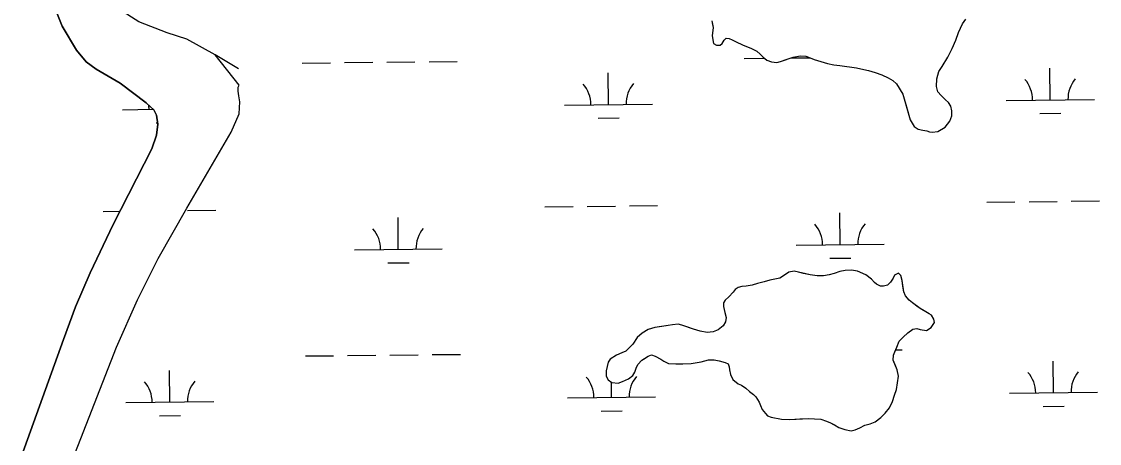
# Model space of a CAD drawing. Extents: x 3734862 to 3772949, y 391520 to 417239.
# Drawn here: x 3753589 to 3754814, y 411265 to 411744 of the extents above; entities that cross this region are included whole.
import ezdxf

# ---------------------------------------------------------------- set-up
doc = ezdxf.new("R2010")
doc.units = 0
doc.layers.add('V-TOPO-SHOR', color=7, linetype='Continuous')
doc.layers.add('V-WETL-SWMP', color=7, linetype='Continuous')

msp = doc.modelspace()

# ---------------------------------------------------------------- linework, layer by layer
at = {"layer": 'V-TOPO-SHOR'}
for points in [[(3753589.5, 411250.6), (3753637.1, 411383), (3753650.8, 411420), (3753667.4, 411458.7), (3753693.4, 411513.6), (3753737.4, 411599.7), (3753742.8, 411615), (3753744.1, 411627.7), (3753742.6, 411637.8), (3753739.7, 411643.9), (3753736.1, 411647.4), (3753731.2, 411651.7), (3753701.4, 411674.3), (3753674.3, 411689.9), (3753662.9, 411698.4), (3753651.9, 411711.7), (3753635.6, 411738.7), (3753624.5, 411766.6)], [(3753836, 411690.4), (3753809.5, 411706.2), (3753777.1, 411724), (3753754.8, 411731.3), (3753722.6, 411743.6), (3753700.6, 411757.9)], [(3754373.6, 411744.8), (3754374.4, 411740.7), (3754375, 411737.3), (3754374, 411727.9), (3754375.5, 411719), (3754378.8, 411717.4), (3754383.1, 411717.2), (3754385.5, 411719), (3754387.6, 411722.9), (3754389.7, 411725.1), (3754393.4, 411724.7), (3754396.6, 411723.4), (3754401.1, 411720.9), (3754408.3, 411717.6), (3754418.5, 411713.4), (3754424.6, 411710.3), (3754428.6, 411707), (3754431.9, 411703.5), (3754436, 411700.4), (3754441.5, 411698.4), (3754447.4, 411697.7), (3754451.7, 411698.9), (3754459.1, 411701.3), (3754466.1, 411703.7), (3754473.8, 411705.3), (3754480.4, 411704.8), (3754485.3, 411703), (3754490, 411701.1), (3754497.3, 411698.8), (3754504.9, 411696.5), (3754512.2, 411695), (3754519, 411694.3), (3754537.8, 411691.6), (3754546.2, 411689.7), (3754551.7, 411688.4), (3754559.1, 411686.3), (3754566.6, 411683.6), (3754573.9, 411680.3), (3754579.2, 411677), (3754583.3, 411673.2), (3754590.6, 411661.5), (3754595.4, 411644.5), (3754598.8, 411632.6), (3754603.6, 411624.8), (3754608.1, 411621.9), (3754613.2, 411620.7), (3754617.7, 411620), (3754620.8, 411619), (3754623.7, 411618.5), (3754630.4, 411619.3), (3754638.6, 411624), (3754644, 411630.9), (3754646.1, 411637), (3754646.3, 411642.8), (3754644.9, 411647.9), (3754642.5, 411652.2), (3754639.2, 411655.1), (3754634.2, 411660), (3754630.3, 411664.1), (3754628.7, 411670.3), (3754629.2, 411679.1), (3754631.5, 411687.5), (3754635.2, 411693.2), (3754641.6, 411703.8), (3754646.6, 411713.5), (3754650.6, 411723.1), (3754653.7, 411731.7), (3754658.3, 411741.5), (3754662, 411746.8)], [(3753594.6, 411120.7), (3753647.4, 411246.2), (3753697.2, 411374.4), (3753721.1, 411428.1), (3753744.7, 411474.8), (3753777.4, 411532.3), (3753827.5, 411618.5), (3753836.7, 411639.3), (3753837.6, 411652.8), (3753836.2, 411659.8), (3753835.6, 411664.9), (3753835.7, 411669.6), (3753836.7, 411671.8)], [(3754548.7, 411456.6), (3754538.9, 411460.4), (3754532.3, 411461.8), (3754525, 411461.3), (3754519, 411460.3), (3754512.7, 411458.1), (3754507, 411456.5), (3754500.4, 411455.3), (3754493.4, 411455.4), (3754485.3, 411456.4), (3754477.9, 411458.1), (3754472.2, 411459.4), (3754467.1, 411460.6), (3754461, 411459.5), (3754456.2, 411456.2), (3754450.9, 411452.6), (3754445.2, 411451.4), (3754439.6, 411450.2), (3754432.9, 411448.6), (3754425.5, 411446.4), (3754419.3, 411444.8), (3754412.6, 411443.4), (3754407.5, 411443.2), (3754403.4, 411442.1), (3754400.1, 411439.6), (3754398, 411436.8), (3754392.9, 411431.5), (3754388.7, 411427.6), (3754386.9, 411424.6), (3754386.9, 411420.3), (3754388.4, 411413.7), (3754390, 411407.8), (3754389.2, 411403.1), (3754386.5, 411398.6), (3754380.8, 411393.9), (3754375.2, 411391.5), (3754368.1, 411390.9), (3754360.5, 411392.4), (3754352.9, 411394.7), (3754345.2, 411397.4), (3754339.5, 411399.3), (3754335.2, 411400.2), (3754328.8, 411399.6), (3754323.9, 411398.8), (3754316.6, 411397.8), (3754308.8, 411396.5), (3754301.4, 411394.3), (3754294.6, 411390), (3754288.9, 411385.1), (3754283.7, 411377.6), (3754275.9, 411369.7), (3754271.4, 411367.7), (3754265.4, 411365.3), (3754258, 411360.8), (3754255.7, 411357.3), (3754253.6, 411347.5), (3754253.4, 411341.4), (3754256, 411337.1), (3754260.1, 411334), (3754267.2, 411333.5), (3754272.2, 411335.2), (3754279.1, 411338.2), (3754283.9, 411342.2), (3754286.1, 411345.9), (3754287.6, 411350.6), (3754289.7, 411354.7), (3754294.2, 411359.5), (3754297.9, 411361.8), (3754301.4, 411364), (3754304.9, 411365.6), (3754309.2, 411364.2), (3754315.5, 411360.8), (3754318.9, 411358.4), (3754324.2, 411355.9), (3754332.6, 411355.4), (3754340.8, 411355.3), (3754350, 411355.7), (3754361.3, 411357.7), (3754369.7, 411359.7), (3754376.4, 411360), (3754381.9, 411358.8), (3754388.9, 411356.9), (3754392.1, 411355.2), (3754393.1, 411351.9), (3754393.7, 411348.4), (3754394.9, 411343.3), (3754397.3, 411337.6), (3754403.5, 411332.8), (3754407.3, 411331), (3754412.2, 411327.7), (3754416.3, 411324), (3754421, 411320.6), (3754423.4, 411317.8), (3754427.2, 411311.8), (3754428.8, 411308.1), (3754430.9, 411303.6), (3754434.5, 411298.9), (3754436.9, 411296.4), (3754441, 411294.7), (3754452.7, 411292.6), (3754462.1, 411292.2)], [(3754462.1, 411292.2), (3754473.7, 411292.9), (3754483.6, 411293.4), (3754490.3, 411293), (3754497.3, 411292.3), (3754504, 411290.4), (3754508.3, 411288.4), (3754512.8, 411285.9), (3754517.7, 411283.2), (3754524.6, 411280.7), (3754531.9, 411279.2), (3754536.4, 411280.4), (3754541.6, 411282.6), (3754547.5, 411285.6), (3754553.5, 411287.2), (3754559, 411289.3), (3754565.4, 411294.3), (3754570.5, 411299.4), (3754575.5, 411305.3), (3754579, 411312.4), (3754581.1, 411319.6), (3754583.4, 411326.3), (3754585.5, 411341.2), (3754584.2, 411348.4), (3754581.9, 411354.3), (3754579.7, 411359.5), (3754579.8, 411365.2), (3754581.4, 411368.9), (3754583.7, 411374.2), (3754586.4, 411380.9), (3754591.1, 411385.6), (3754596.3, 411390.4), (3754602, 411394.7), (3754606.4, 411395.3), (3754610.2, 411394.4), (3754617.6, 411393.2), (3754622.7, 411396.6), (3754626.6, 411402.3), (3754625.6, 411406.2), (3754623.2, 411410.5), (3754620.4, 411412.2), (3754614.9, 411415.5), (3754610.4, 411418.2), (3754606.5, 411421), (3754601.4, 411424.6), (3754597.8, 411427.7), (3754593.7, 411432.6), (3754591.7, 411437.1), (3754590.7, 411443.7), (3754589.7, 411450), (3754588.3, 411455.5), (3754585.7, 411458.2), (3754581, 411456.2), (3754579.5, 411452.5), (3754576.6, 411448), (3754573.1, 411444.8), (3754568.6, 411443.4), (3754565.2, 411443.6), (3754560.5, 411445.9), (3754558.4, 411447.8), (3754554.8, 411451.5), (3754548.7, 411456.6)]]:
    msp.add_lwpolyline(points, dxfattribs=at)
at = {"layer": 'V-WETL-SWMP'}
for p, q in [((3753624.5, 411766.6), (3753635.6, 411738.7)), ((3753635.6, 411738.7), (3753651.8, 411711.7)), ((3753651.8, 411711.7), (3753662.9, 411698.4)), ((3753662.9, 411698.4), (3753674.3, 411689.9)), ((3753908.4, 411696.9), (3753940.4, 411697.3)), ((3753956.4, 411697.5), (3753988.4, 411697.8)), ((3754004.4, 411698), (3754036.4, 411698.3)), ((3754052.4, 411698.5), (3754084.4, 411698.8)), ((3754410.2, 411702.2), (3754433.2, 411702.5)), ((3754463.5, 411702.8), (3754485.3, 411703)), ((3753674.3, 411689.9), (3753701.4, 411674.3)), ((3754256.2, 411649.9), (3754255.8, 411685.9)), ((3754758.1, 411655.2), (3754757.7, 411691.2)), ((3753701.4, 411674.3), (3753731.2, 411651.7)), ((3753731.2, 411651.7), (3753736.1, 411647.4)), ((3754206.2, 411649.3), (3754306.2, 411650.4)), ((3754708.1, 411654.6), (3754808.1, 411655.7)), ((3753704.3, 411644), (3753739.1, 411644.4)), ((3753736.1, 411647.4), (3753739.7, 411643.9)), ((3753739.7, 411643.9), (3753742.6, 411637.8)), ((3753742.6, 411637.8), (3753744.1, 411627.7)), ((3754746.2, 411639.6), (3754770.2, 411639.9)), ((3753742.5, 411629), (3753743.9, 411629)), ((3753744.1, 411627.7), (3753742.8, 411615)), ((3754244.4, 411634.3), (3754268.4, 411634.6)), ((3753742.8, 411615), (3753737.4, 411599.7)), ((3753737.4, 411599.7), (3753693.4, 411513.6)), ((3754685.9, 411539), (3754717.9, 411539.3)), ((3754733.9, 411539.5), (3754765.9, 411539.8)), ((3754781.9, 411540), (3754813.9, 411540.3)), ((3753682.1, 411528.4), (3753701.1, 411528.6)), ((3753778.1, 411529.4), (3753810.1, 411529.7)), ((3754184, 411533.7), (3754216, 411534)), ((3754232, 411534.2), (3754264, 411534.5)), ((3754280, 411534.7), (3754312, 411535)), ((3754519.3, 411490.8), (3754518.9, 411526.8)), ((3753693.4, 411513.6), (3753667.4, 411458.7)), ((3754017.4, 411485.5), (3754017.1, 411521.5)), ((3754469.3, 411490.3), (3754569.3, 411491.3)), ((3753967.5, 411485), (3754067.4, 411486)), ((3754005.6, 411469.9), (3754029.6, 411470.2)), ((3754507.5, 411475.2), (3754531.5, 411475.5)), ((3753667.4, 411458.7), (3753650.8, 411420)), ((3753650.8, 411420), (3753637.1, 411383)), ((3753637.1, 411383), (3753589.5, 411250.6)), ((3754582.5, 411371.4), (3754589.8, 411371.4)), ((3753911.9, 411364.3), (3753943.9, 411364.6)), ((3753959.9, 411364.8), (3753991.9, 411365.1)), ((3754007.9, 411365.3), (3754039.9, 411365.6)), ((3754055.9, 411365.8), (3754087.9, 411366.1)), ((3754761.6, 411322.5), (3754761.2, 411358.5)), ((3753757.8, 411311.9), (3753757.5, 411347.9)), ((3754259.7, 411317.2), (3754259.5, 411334.4)), ((3754209.7, 411316.7), (3754309.7, 411317.7)), ((3754711.6, 411322), (3754811.6, 411323)), ((3753707.8, 411311.4), (3753807.8, 411312.4)), ((3754749.8, 411307), (3754773.8, 411307.2)), ((3753746, 411296.4), (3753770, 411296.6)), ((3754247.9, 411301.7), (3754271.9, 411301.9))]:
    msp.add_line(p, q, dxfattribs=at)
for points in [[(3753647.4, 411246.2), (3753697.2, 411374.4), (3753721.1, 411428.1), (3753744.7, 411474.8), (3753777.4, 411532.3), (3753827.5, 411618.5), (3753836.7, 411639.3), (3753837.6, 411652.8), (3753836.2, 411659.8), (3753835.6, 411664.9), (3753835.7, 411669.6), (3753836.7, 411671.8), (3753809.5, 411706.2), (3753777.1, 411724), (3753754.8, 411731.3), (3753722.6, 411743.6), (3753700.6, 411757.9)], [(3754373.6, 411744.8), (3754375, 411737.3), (3754374.1, 411727.9), (3754375.5, 411719), (3754378.8, 411717.4), (3754383.1, 411717.2), (3754385.5, 411719), (3754387.6, 411722.9), (3754389.7, 411725.1), (3754393.4, 411724.7), (3754396.6, 411723.4), (3754401.1, 411720.9), (3754408.3, 411717.6), (3754418.5, 411713.4), (3754424.6, 411710.3), (3754428.6, 411707), (3754431.9, 411703.5), (3754436, 411700.4), (3754441.5, 411698.4), (3754447.4, 411697.7), (3754451.7, 411698.9), (3754466.1, 411703.7), (3754473.8, 411705.3), (3754480.4, 411704.8), (3754485.3, 411703), (3754490, 411701.1), (3754504.9, 411696.5), (3754512.2, 411695), (3754519, 411694.3), (3754537.8, 411691.6), (3754551.7, 411688.4), (3754559.1, 411686.3), (3754566.6, 411683.6), (3754573.9, 411680.3), (3754579.2, 411677), (3754583.3, 411673.2), (3754590.6, 411661.5), (3754598.8, 411632.6), (3754603.6, 411624.8), (3754608.1, 411621.9), (3754613.2, 411620.7), (3754617.7, 411620), (3754620.8, 411619), (3754623.7, 411618.5), (3754630.4, 411619.3), (3754638.6, 411624), (3754644, 411630.9), (3754646.1, 411637), (3754646.3, 411642.8), (3754644.9, 411647.9), (3754642.5, 411652.2), (3754639.2, 411655.1), (3754634.2, 411660), (3754630.3, 411664.1), (3754628.7, 411670.3), (3754629.2, 411679.1), (3754631.5, 411687.5), (3754635.2, 411693.2), (3754641.6, 411703.8), (3754646.6, 411713.5), (3754650.6, 411723.1), (3754653.7, 411731.7), (3754658.3, 411741.5), (3754662, 411746.8)], [(3754462.1, 411292.2), (3754483.6, 411293.4), (3754490.3, 411293), (3754497.3, 411292.3), (3754504, 411290.4), (3754508.3, 411288.4), (3754517.7, 411283.2), (3754524.6, 411280.7), (3754531.9, 411279.2), (3754536.4, 411280.4), (3754541.6, 411282.6), (3754547.5, 411285.6), (3754553.5, 411287.2), (3754559, 411289.4), (3754565.4, 411294.3), (3754570.5, 411299.4), (3754575.5, 411305.3), (3754579, 411312.4), (3754581.1, 411319.6), (3754583.4, 411326.3), (3754585.5, 411341.2), (3754584.2, 411348.4), (3754579.7, 411359.5), (3754579.8, 411365.2), (3754583.7, 411374.2), (3754586.4, 411380.9), (3754591.1, 411385.6), (3754596.3, 411390.4), (3754602, 411394.7), (3754606.4, 411395.3), (3754610.2, 411394.4), (3754617.6, 411393.2), (3754622.7, 411396.6), (3754626.6, 411402.3), (3754625.6, 411406.2), (3754623.2, 411410.5), (3754620.4, 411412.2), (3754610.4, 411418.2), (3754601.4, 411424.6), (3754597.8, 411427.7), (3754593.7, 411432.6), (3754591.7, 411437.1), (3754589.7, 411450), (3754588.3, 411455.5), (3754585.7, 411458.2), (3754581, 411456.2), (3754579.5, 411452.5), (3754576.6, 411448), (3754573.1, 411444.8), (3754568.6, 411443.4), (3754565.2, 411443.6), (3754560.5, 411445.9), (3754558.4, 411447.8), (3754554.8, 411451.5), (3754548.7, 411456.6), (3754538.9, 411460.4), (3754532.3, 411461.8), (3754525, 411461.3), (3754519, 411460.3), (3754512.7, 411458.1), (3754507, 411456.5), (3754500.4, 411455.3), (3754493.4, 411455.4), (3754485.3, 411456.4), (3754467.1, 411460.6), (3754461, 411459.5), (3754450.9, 411452.6), (3754439.6, 411450.2), (3754432.9, 411448.6), (3754425.5, 411446.4), (3754419.3, 411444.8), (3754412.6, 411443.4), (3754407.5, 411443.2), (3754403.4, 411442.1), (3754400.1, 411439.6), (3754398, 411436.8), (3754392.9, 411431.5), (3754388.7, 411427.6), (3754386.9, 411424.6), (3754386.9, 411420.3), (3754388.4, 411413.7), (3754390, 411407.8), (3754389.2, 411403.1), (3754386.5, 411398.6), (3754380.8, 411393.9), (3754375.2, 411391.5), (3754368.1, 411390.8), (3754360.5, 411392.4), (3754352.9, 411394.7), (3754339.5, 411399.3), (3754335.2, 411400.2), (3754328.8, 411399.6), (3754323.9, 411398.8), (3754308.8, 411396.5), (3754301.4, 411394.3), (3754294.6, 411390), (3754288.9, 411385.1), (3754283.7, 411377.6), (3754275.9, 411369.7), (3754271.4, 411367.7), (3754265.4, 411365.3)], [(3754265.4, 411365.3), (3754258, 411360.8), (3754255.7, 411357.3), (3754253.6, 411347.5), (3754253.4, 411341.4), (3754256, 411337.1), (3754260.1, 411334), (3754267.2, 411333.5), (3754272.2, 411335.2), (3754279.1, 411338.2), (3754283.9, 411342.2), (3754286.1, 411345.9), (3754287.6, 411350.6), (3754289.7, 411354.7), (3754294.2, 411359.5), (3754301.4, 411364), (3754304.9, 411365.6), (3754309.2, 411364.2), (3754315.5, 411360.8), (3754318.9, 411358.4), (3754324.2, 411355.9), (3754332.6, 411355.4), (3754340.8, 411355.3), (3754350, 411355.7), (3754361.3, 411357.7), (3754369.7, 411359.7), (3754376.4, 411360), (3754381.9, 411358.8), (3754388.9, 411356.9), (3754392.1, 411355.2), (3754393.1, 411351.9), (3754393.7, 411348.4), (3754394.9, 411343.3), (3754397.3, 411337.6), (3754403.5, 411332.8), (3754407.3, 411331), (3754412.2, 411327.7), (3754416.3, 411324), (3754421, 411320.6), (3754423.4, 411317.8), (3754427.2, 411311.8), (3754428.8, 411308.1), (3754430.9, 411303.6), (3754434.5, 411298.9), (3754436.9, 411296.4), (3754441, 411294.7), (3754452.7, 411292.6), (3754462.1, 411292.2)]]:
    msp.add_lwpolyline(points, dxfattribs=at)
for centre, start, end in [((3754201, 411649.8), 359.8334, 41.377), ((3754311.4, 411650.9), 139.8334, 181.377), ((3754702.8, 411655.1), 359.8334, 41.377), ((3754813.3, 411656.2), 139.8334, 181.377), ((3753699.1, 411644.5), 359.8334, 7.7861), ((3754464.1, 411490.7), 359.8334, 41.377), ((3754574.6, 411491.8), 139.8334, 181.377), ((3753962.2, 411485.4), 359.8334, 41.377), ((3754072.7, 411486.5), 139.8334, 181.377), ((3754706.3, 411322.4), 359.8334, 41.377), ((3754816.8, 411323.6), 139.8334, 181.377), ((3753702.6, 411311.8), 359.8334, 41.377), ((3753813.1, 411313), 139.8334, 181.377), ((3754204.5, 411317.1), 359.8334, 41.377), ((3754314.9, 411318.3), 139.8334, 181.377)]:
    msp.add_arc(centre, 35.2, start, end, dxfattribs=at)

doc.saveas('drawing.dxf')
